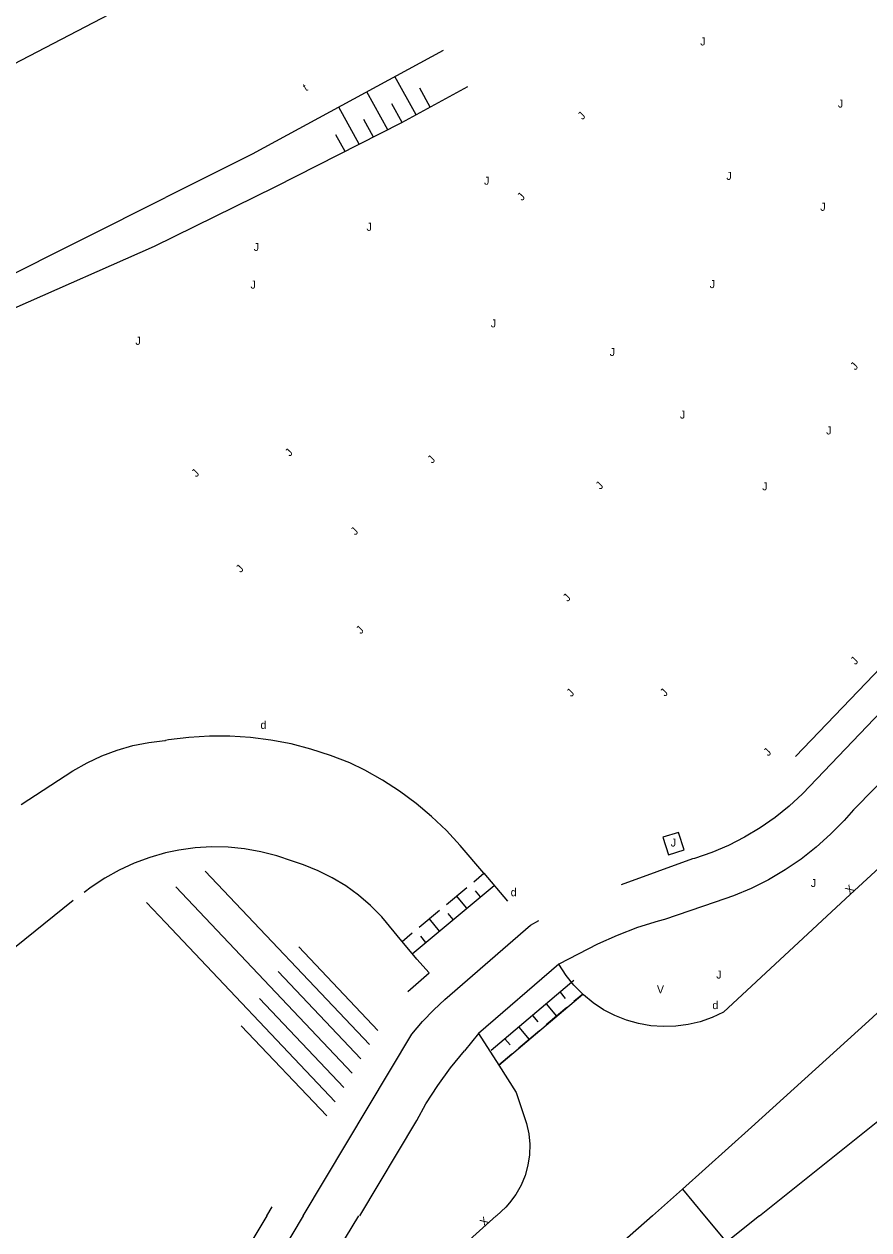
# Model space of a CAD drawing. Extents: x 134999 to 136502, y 457398 to 459002.
# Drawn here: x 135491.2 to 135543.9, y 458199.1 to 458274.4 of the extents above; entities that cross this region are included whole.
import ezdxf

# ---------------------------------------------------------------- set-up
doc = ezdxf.new("R2010")
doc.units = 0
for name, color, linetype in [('IO_IN_Bomen-kappen', 7, 'Continuous'), ('Level 18', 7, 'Continuous'), ('RI_DGTB_18', 7, 'Continuous'), ('RI_DGTB_29', 7, 'Continuous'), ('RI_DGTB_30', 7, 'Continuous'), ('RI_DGTB_31', 7, 'Continuous'), ('RI_DGTB_43', 7, 'Continuous'), ('RI_DGTB_53', 7, 'Continuous'), ('RI_DGTB_54', 7, 'Continuous'), ('RI_DGTB_58', 7, 'Continuous')]:
    doc.layers.add(name, color=color, linetype=linetype)

msp = doc.modelspace()

# ---------------------------------------------------------------- linework, layer by layer
at = {"layer": 'Level 18'}
for p, q in [((135515.661, 458268.768), (135514.328, 458271.167)), ((135516.536, 458269.253), (135515.88, 458270.435)), ((135513.886, 458267.844), (135512.571, 458270.214)), ((135512.101, 458266.939), (135510.813, 458269.26)), ((135514.778, 458268.299), (135514.131, 458269.464)), ((135512.994, 458267.392), (135512.383, 458268.493)), ((135511.209, 458266.487), (135510.634, 458267.523))]:
    msp.add_line(p, q, dxfattribs=at)
for points in [[(135518.869, 458270.519), (135514.727, 458268.271), (135506.827, 458264.264), (135499.286, 458260.551)], [(135499.286, 458260.551), (135490.513, 458256.67), (135474.509, 458249.278), (135462.25, 458243.537), (135453.382, 458239.736), (135446.792, 458236.54), (135437.553, 458232.768), (135430.444, 458229.605), (135414.97, 458222.969)]]:
    msp.add_lwpolyline(points, dxfattribs=at)
at = {"layer": 'RI_DGTB_18'}
for p, q in [((135512.73, 458210.695), (135502.473, 458221.524)), ((135511.663, 458208.914), (135500.64, 458220.553)), ((135498.811, 458219.575), (135500, 458218.319)), ((135510.596, 458207.132), (135500, 458218.319)), ((135513.264, 458211.586), (135508.327, 458216.797)), ((135512.197, 458209.804), (135507.026, 458215.264)), ((135511.129, 458208.022), (135505.874, 458213.571)), ((135510.062, 458206.241), (135504.722, 458211.879))]:
    msp.add_line(p, q, dxfattribs=at)
at = {"layer": 'RI_DGTB_31'}
for p, q in [((135519.247, 458220.872), (135519.886, 458221.406)), ((135515.412, 458216.369), (135520.527, 458220.638)), ((135517.542, 458219.449), (135518.82, 458220.517)), ((135518.822, 458219.215), (135518.181, 458219.983)), ((135519.674, 458219.927), (135519.354, 458220.311)), ((135515.837, 458218.026), (135517.115, 458219.094)), ((135517.117, 458217.792), (135516.476, 458218.56)), ((135517.969, 458218.504), (135517.649, 458218.888)), ((135514.771, 458217.137), (135515.41, 458217.671)), ((135516.264, 458217.081), (135515.944, 458217.465)), ((135525.507, 458214.694), (135520.339, 458210.327)), ((135524.645, 458213.966), (135524.968, 458213.584)), ((135526.056, 458213.849), (135525.506, 458213.384)), ((135523.784, 458213.238), (135524.429, 458212.474)), ((135525.075, 458213.02), (135523.784, 458211.929)), ((135522.923, 458212.51), (135523.245, 458212.129)), ((135523.353, 458211.565), (135522.061, 458210.473)), ((135522.062, 458211.783), (135522.707, 458211.019)), ((135521.2, 458211.055), (135521.523, 458210.673)), ((135521.63, 458210.109), (135520.808, 458209.414))]:
    msp.add_line(p, q, dxfattribs=at)
at = {"layer": 'RI_DGTB_53'}
for p, q in [((135490.973, 458225.689), (135494.201, 458227.808)), ((135519.886, 458221.406), (135521.366, 458219.648)), ((135522.804, 458218.148), (135523.323, 458218.455)), ((135517.437, 458213.519), (135522.804, 458218.148)), ((135515.693, 458216.028), (135516.46, 458215.171)), ((135525.78, 458216.344), (135524.573, 458215.718)), ((135524.573, 458215.718), (135519.549, 458211.388)), ((135515.13, 458214.008), (135516.46, 458215.171)), ((135520.808, 458209.414), (135526.056, 458213.849)), ((135517.437, 458213.519), (135516.762, 458212.868)), ((135519.549, 458211.388), (135518.668, 458210.315)), ((135532.29, 458201.657), (135530.409, 458200)), ((135532.29, 458201.657), (135533.668, 458200)), ((135533.668, 458200), (135535.035, 458198.356)), ((135537.102, 458200), (135535.035, 458198.356))]:
    msp.add_line(p, q, dxfattribs=at)
for points in [[(135680.173, 458379.404), (135675.581, 458374.34), (135647.136, 458343.207), (135616.037, 458309.122), (135584.906, 458275.105), (135553.213, 458240.412), (135539.782, 458226.368), (135538.954, 458225.594), (135538.074, 458224.881), (135537.146, 458224.232), (135536.174, 458223.649), (135535.164, 458223.137), (135534.12, 458222.697), (135533.047, 458222.332), (135532.919, 458222.294), (135528.46, 458220.683)], [(135682.459, 458377.369), (135677.891, 458372.36), (135649.337, 458341.154), (135618.259, 458307.172), (135587.156, 458273.016), (135555.441, 458238.311), (135548.319, 458230.794), (135542.976, 458225.371), (135542.39, 458224.697), (135541.548, 458223.834), (135540.651, 458223.03), (135539.703, 458222.287), (135538.707, 458221.609), (135537.669, 458220.998), (135536.592, 458220.457), (135535.482, 458219.989), (135534.343, 458219.596), (135531.159, 458218.51), (135530.778, 458218.407), (135529.485, 458218.003), (135528.218, 458217.523), (135526.982, 458216.97), (135525.78, 458216.344)], [(135615.149, 458292.484), (135608.61, 458285.398), (135602.012, 458278.367), (135595.356, 458271.391), (135588.642, 458264.471), (135581.871, 458257.606), (135575.043, 458250.798), (135568.159, 458244.046), (135561.22, 458237.352), (135554.225, 458230.716), (135547.175, 458224.138), (135542.759, 458220.073)], [(135620.818, 458289.099), (135614.115, 458281.827), (135607.353, 458274.609), (135600.533, 458267.447), (135593.656, 458260.339), (135586.721, 458253.288), (135579.729, 458246.293), (135572.681, 458239.355), (135565.577, 458232.474), (135558.418, 458225.65), (135551.204, 458218.885), (135543.935, 458212.178), (135536.612, 458205.531), (135532.29, 458201.657)], [(135537.102, 458200), (135550.741, 458210.903), (135564.329, 458221.869), (135577.867, 458232.896), (135591.355, 458243.986), (135604.792, 458255.137), (135605.101, 458255.395)], [(135532.037, 458223.948), (135531.058, 458223.647), (135531.416, 458222.557), (135532.395, 458222.858), (135532.037, 458223.948)], [(135507.922, 458222.154), (135506.945, 458222.488), (135505.946, 458222.745), (135504.93, 458222.924), (135503.903, 458223.023), (135502.872, 458223.043), (135501.842, 458222.983), (135500.819, 458222.843), (135500, 458222.672)], [(135500, 458222.672), (135499.007, 458222.39), (135498.04, 458222.033), (135497.103, 458221.601), (135496.202, 458221.098), (135495.342, 458220.527), (135494.916, 458220.207)], [(135513.491, 458218.693), (135512.797, 458219.392), (135512.05, 458220.032), (135511.253, 458220.609), (135510.412, 458221.12), (135509.532, 458221.561), (135508.619, 458221.929), (135507.922, 458222.154)], [(135542.759, 458220.073), (135534.851, 458212.722)], [(135494.222, 458219.694), (135474.557, 458203.857), (135469.801, 458200)], [(135513.499, 458218.683), (135513.491, 458218.693)], [(135514.775, 458217.141), (135514.761, 458217.158), (135513.499, 458218.683)], [(135515.693, 458216.028), (135514.775, 458217.141)], [(135526.056, 458213.849), (135525.51, 458214.406), (135525.025, 458215.015), (135524.573, 458215.718)], [(135534.851, 458212.722), (135534.143, 458212.389), (135533.406, 458212.13), (135532.645, 458211.948), (135531.87, 458211.844), (135531.088, 458211.821), (135530.309, 458211.877), (135529.538, 458212.012), (135528.786, 458212.225), (135528.059, 458212.514), (135527.366, 458212.876), (135526.713, 458213.306), (135526.108, 458213.801), (135526.056, 458213.849)], [(135508.597, 458200), (135515.392, 458211.345), (135516.048, 458212.133), (135516.762, 458212.868)], [(135519.549, 458211.388), (135520.808, 458209.414)], [(135512.138, 458200), (135515.689, 458205.961), (135516.267, 458206.989), (135517.002, 458208.144), (135517.803, 458209.254), (135518.668, 458210.315)], [(135520.808, 458209.414), (135521.891, 458207.712), (135522.545, 458205.778)], [(135522.545, 458205.778), (135522.686, 458205.132), (135522.747, 458204.474), (135522.729, 458203.814), (135522.631, 458203.16), (135522.455, 458202.523), (135522.203, 458201.912), (135521.879, 458201.336), (135521.488, 458200.803), (135521.253, 458200.538)], [(135506.324, 458200), (135506.665, 458200.569)], [(135521.253, 458200.538), (135520.662, 458200)], [(135530.409, 458200), (135521.014, 458191.724), (135515.16, 458186.591), (135509.253, 458181.519), (135504.129, 458177.204), (135500, 458173.819)], [(135506.324, 458200), (135502.412, 458193.469), (135501.857, 458192.76), (135501.184, 458192.025), (135500.454, 458191.346)], [(135508.597, 458200), (135504.085, 458192.467), (135503.525, 458191.752), (135502.854, 458191.02), (135502.171, 458190.385)], [(135505.31, 458189.113), (135506.527, 458190.854), (135512.066, 458200)], [(135520.654, 458200), (135517.104, 458196.809), (135512.901, 458193.139), (135508.647, 458189.53), (135508.041, 458189.025)]]:
    msp.add_lwpolyline(points, dxfattribs=at)
at = {"layer": 'RI_DGTB_54'}
for points in [[(135539.352, 458228.688), (135544.244, 458233.794), (135547.697, 458237.432), (135552.526, 458242.606), (135567.608, 458259.081)], [(135494.201, 458227.808), (135495.088, 458228.309), (135496.012, 458228.738), (135496.967, 458229.093), (135497.947, 458229.372), (135498.946, 458229.574), (135499.957, 458229.697), (135500, 458229.7)], [(135519.886, 458221.406), (135518.407, 458223.13), (135517.542, 458224.066), (135516.62, 458224.945), (135515.644, 458225.765), (135514.619, 458226.522), (135513.548, 458227.213), (135512.436, 458227.836), (135511.501, 458228.292), (135510.305, 458228.763), (135509.082, 458229.158), (135507.837, 458229.477), (135506.574, 458229.717), (135505.299, 458229.879), (135504.016, 458229.961), (135502.731, 458229.963), (135501.448, 458229.885), (135500.173, 458229.728), (135500, 458229.7)]]:
    msp.add_lwpolyline(points, dxfattribs=at)
at = {"layer": 'RI_DGTB_58'}
msp.add_line((135486.187, 458269.691), (135500, 458276.91), dxfattribs=at)
for points in [[(135517.33, 458272.797), (135505.401, 458266.324), (135500, 458263.621)], [(135489.428, 458258.331), (135500, 458263.621)]]:
    msp.add_lwpolyline(points, dxfattribs=at)

# ---------------------------------------------------------------- texts
at = {"layer": 'IO_IN_Bomen-kappen'}
for rotation, p in [(359.99973, (135542.001, 458269.232)), (46.46321, (135526.046, 458268.435)), (359.99973, (135535.031, 458264.712)), (359.99973, (135519.891, 458264.412)), (46.46321, (135522.27, 458263.375)), (359.99973, (135540.901, 458262.782)), (359.99973, (135533.991, 458257.952)), (359.99973, (135520.311, 458255.502)), (359.99973, (135527.741, 458253.712)), (46.46321, (135543.083, 458252.789)), (359.99973, (135532.131, 458249.802)), (359.99973, (135541.271, 458248.812)), (46.46321, (135516.658, 458246.965)), (46.46321, (135527.163, 458245.335)), (359.99973, (135537.271, 458245.322)), (46.46321, (135525.12, 458238.333))]:
    msp.add_text('J', height=0.5, rotation=rotation, dxfattribs=at).set_placement(p)
at = {"layer": 'RI_DGTB_29'}
for p in [(135505.928, 458230.415), (135521.557, 458219.964), (135534.159, 458212.915)]:
    msp.add_text('d', height=0.5, dxfattribs=at).set_placement(p)
at = {"layer": 'RI_DGTB_30'}
for height, rotation, p in [(0.499, 42.89464, (135542.742, 458220.056)), (0.5, 41.95024, (135519.904, 458199.313))]:
    msp.add_text('X', height=height, rotation=rotation, dxfattribs=at).set_placement(p)
msp.add_text('V', height=0.5, dxfattribs=at).set_placement((135530.693, 458213.903))
at = {"layer": 'RI_DGTB_31'}
for rotation, p in [(359.99973, (135533.401, 458273.112)), (359.99973, (135512.551, 458261.532)), (359.99973, (135505.501, 458260.272)), (359.99973, (135505.301, 458257.922)), (359.99973, (135498.111, 458254.412)), (46.46321, (135507.759, 458247.401)), (46.46321, (135501.918, 458246.112)), (46.46321, (135511.854, 458242.482)), (46.46321, (135504.688, 458240.145)), (46.46321, (135512.195, 458236.312)), (46.46321, (135543.092, 458234.387)), (46.46321, (135525.347, 458232.385)), (46.46321, (135531.195, 458232.404)), (46.46321, (135537.655, 458228.685))]:
    msp.add_text('J', height=0.5, rotation=rotation, dxfattribs=at).set_placement(p)
for p in [(135531.556, 458223.07), (135540.308, 458220.543), (135534.401, 458214.823)]:
    msp.add_text('J', height=0.5, dxfattribs=at).set_placement(p)
at = {"layer": 'RI_DGTB_43'}
msp.add_text('t', height=0.5, rotation=30.37881, dxfattribs=at).set_placement((135508.76, 458270.231))

doc.saveas('drawing.dxf')
